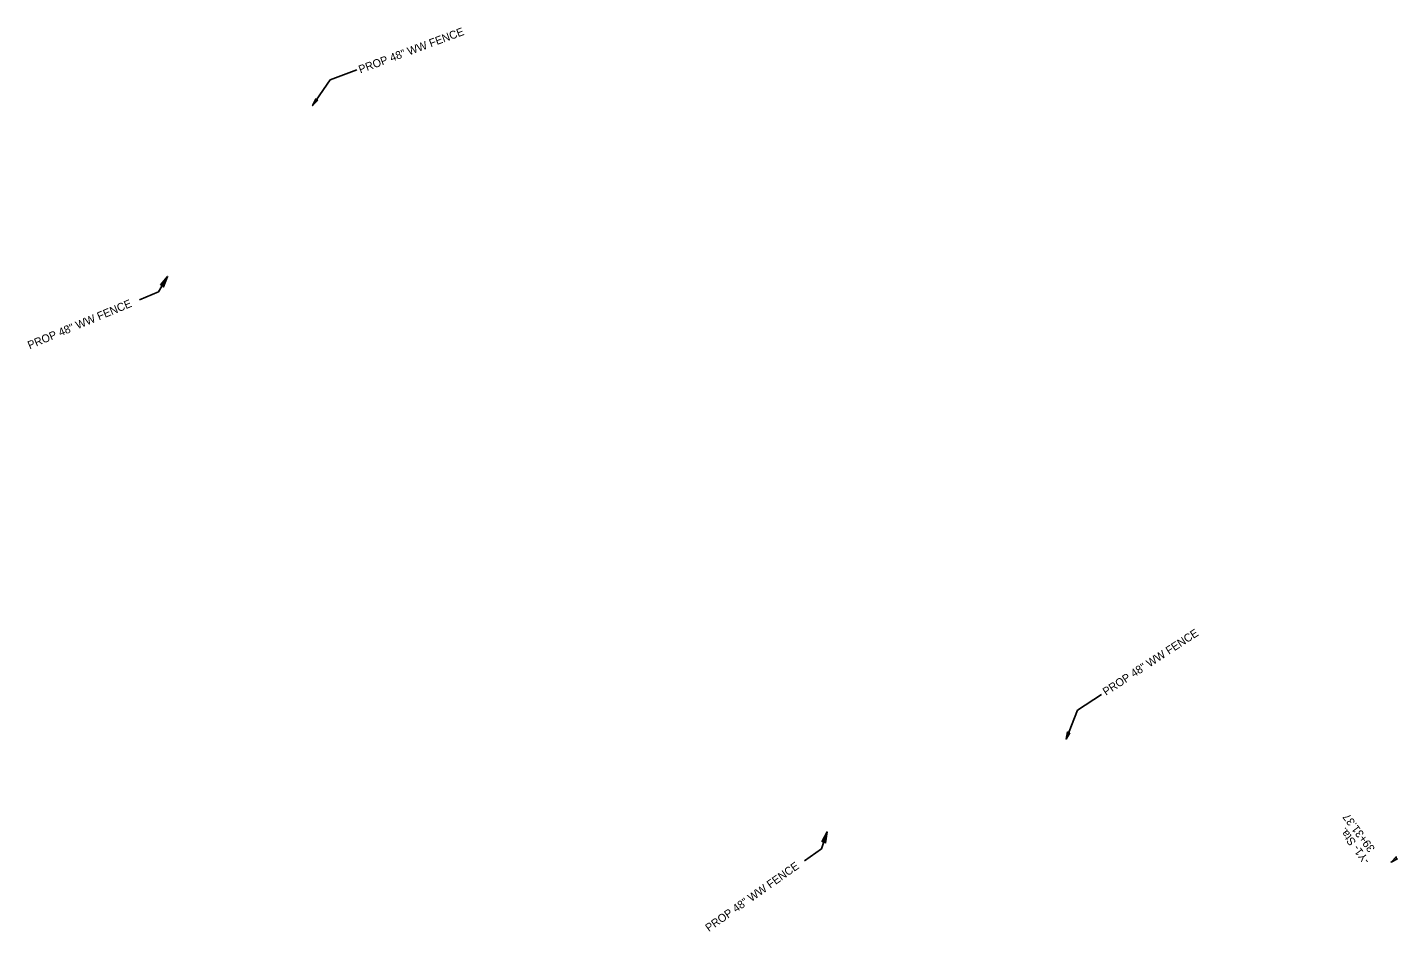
# Model space of a CAD drawing. Extents: x 2389099 to 2405615, y 552200 to 573532.
# Drawn here: x 2391478 to 2392334, y 553481 to 554046 of the extents above; entities that cross this region are included whole.
import ezdxf

# ---------------------------------------------------------------- set-up
doc = ezdxf.new("R2010")
doc.units = 0
for name, color, linetype in [('Old_Level_11', 7, 'Continuous'), ('Prop Dimension', 7, 'Continuous'), ('Prop Dimension Text', 7, 'Continuous'), ('Prop DSN Text', 7, 'Continuous')]:
    doc.layers.add(name, color=color, linetype=linetype)

# ---------------------------------------------------------------- blocks, each defined once
blk = doc.blocks.new('TERM')
at = {"layer": 'Old_Level_11'}
blk.add_lwpolyline([(-0.01375, 0.00225), (0, 0), (-0.01375, -0.0025), (-0.012, 0)], close=True, dxfattribs=at)

msp = doc.modelspace()

# ---------------------------------------------------------------- linework, layer by layer
at = {"layer": 'Prop Dimension'}
msp.add_lwpolyline([(2392334.15, 553526.91), (2392330.07, 553524.87), (2392333.24, 553528.2), (2392333.25, 553527.21)], close=True, dxfattribs=at)
at = {"layer": 'Prop DSN Text'}
for p, q in [((2391684.15, 554019.53), (2391667.37, 554013.29)), ((2391667.37, 554013.29), (2391656.49, 553997.28)), ((2391560.12, 553881.01), (2391565.89, 553890.54)), ((2391548.24, 553876.06), (2391560.12, 553881.01)), ((2392149.19, 553629.44), (2392134.2, 553619.67)), ((2392134.2, 553619.67), (2392127.12, 553601.65)), ((2391974.27, 553533.15), (2391977.83, 553543.72)), ((2391963.76, 553525.73), (2391974.27, 553533.15))]:
    msp.add_line(p, q, dxfattribs=at)
for points in [[(2391659.66, 554000.56), (2391656.49, 553997.28), (2391658.37, 554001.47), (2391658.71, 554000.54)], [(2392129.49, 553605.56), (2392127.12, 553601.65), (2392128.03, 553606.15), (2392128.56, 553605.33)]]:
    msp.add_lwpolyline(points, close=True, dxfattribs=at)

# ---------------------------------------------------------------- block references
at = {"layer": 'Prop DSN Text', "yscale": 499.99999999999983}
for p, xscale, rotation in [((2391565.89, 553890.54), 500.0000000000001, 58.80691403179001), ((2391977.83, 553543.72), 500, 71.40855919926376)]:
    msp.add_blockref('TERM', p, dxfattribs=dict(at, xscale=xscale, rotation=rotation))

# ---------------------------------------------------------------- texts
at = {"layer": 'Prop Dimension Text'}
for s, p in [('39+31.37', (2392320.26, 553533.4)), ('-Y1- Sta. ', (2392317.15, 553525.87))]:
    msp.add_text(s, height=5, rotation=126.75043, dxfattribs=at).set_placement(p)
at = {"layer": 'Prop DSN Text'}
for rotation, p in [(20.38453, (2391686.29, 554017.29)), (22.63328, (2391479.73, 553845.05)), (33.10908, (2392152, 553628.64)), (35.23493, (2391903.96, 553481.16))]:
    msp.add_text('PROP 48" WW FENCE', height=5, rotation=rotation, dxfattribs=at).set_placement(p)

doc.saveas('drawing.dxf')
